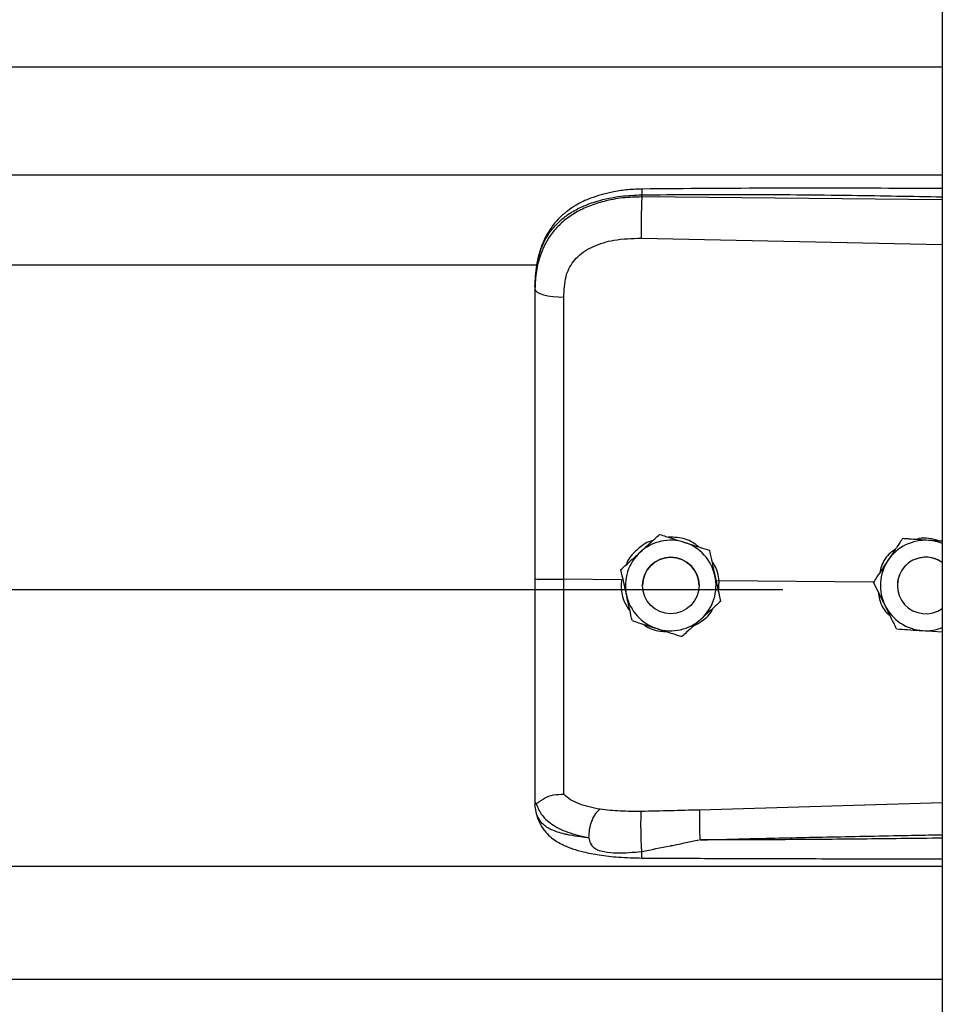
# Model space of a CAD drawing. Header units: inches. Extents: x 170 to 284, y 215 to 248.
# Tile 703 of 1056: x 231.021 to 231.196, y 220.502 to 220.688. Entities that reach past the tile are written whole.
import ezdxf

# ---------------------------------------------------------------- set-up
doc = ezdxf.new("R2010")
doc.units = ezdxf.units.IN
doc.header["$LTSCALE"] = 0.25
doc.header["$MEASUREMENT"] = 0
doc.layers.add('RH FRONT OF HOOD', color=7, linetype='Continuous')

msp = doc.modelspace()

# ---------------------------------------------------------------- linework, layer by layer
at = {"layer": 'RH FRONT OF HOOD'}
for p, q in [((231.1959333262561, 224.3332527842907), (231.195933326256, 220.1328032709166)), ((227.163613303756, 220.6792053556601), (231.195933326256, 220.6792053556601)), ((227.163613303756, 220.6588173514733), (231.195933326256, 220.6588173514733)), ((231.1390860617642, 220.6546056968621), (231.1390860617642, 220.6550170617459)), ((231.195933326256, 220.6540689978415), (231.1390860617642, 220.6546056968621)), ((231.1389900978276, 220.6468168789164), (231.195933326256, 220.6456073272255)), ((227.2401614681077, 220.6417417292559), (231.119382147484, 220.6417417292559)), ((231.118890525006, 220.6376824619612), (231.118890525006, 220.63719414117)), ((231.142461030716, 220.5907505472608), (231.142461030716, 220.5907488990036)), ((231.1884045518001, 220.5899541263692), (231.1884045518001, 220.5899557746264)), ((231.1894534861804, 220.5898879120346), (231.1884045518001, 220.5899557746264)), ((231.1518791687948, 220.5877498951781), (231.1518791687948, 220.587748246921)), ((231.1351533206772, 220.5840945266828), (231.1351533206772, 220.5840928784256)), ((231.1352617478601, 220.5821592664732), (231.1243481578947, 220.5822637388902)), ((231.1352617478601, 220.5821592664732), (231.1352639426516, 220.5821591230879)), ((231.1536994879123, 220.5819826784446), (231.1531514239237, 220.5819286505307)), ((231.1536023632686, 220.5798652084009), (231.1536994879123, 220.5819826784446)), ((231.1536994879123, 220.5819826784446), (231.153701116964, 220.5819827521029)), ((231.1829331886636, 220.5817029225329), (231.153701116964, 220.5819827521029)), ((231.1829192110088, 220.5817312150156), (231.1829192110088, 220.5817328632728)), ((227.193781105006, 220.5803492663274), (231.165765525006, 220.5803492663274)), ((231.1392212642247, 220.5810919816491), (231.1392212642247, 220.5810911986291)), ((231.1499216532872, 220.5810911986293), (231.1499216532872, 220.5810919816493)), ((231.1874329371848, 220.5810919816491), (231.1874329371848, 220.5810911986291)), ((231.1539895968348, 220.5780932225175), (231.1539895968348, 220.5780915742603)), ((231.1922297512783, 220.5725495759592), (231.195933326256, 220.5723098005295)), ((231.118890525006, 220.5401410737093), (231.118890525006, 220.5396122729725)), ((231.1192302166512, 220.5376271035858), (231.118890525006, 220.5396122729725)), ((231.195933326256, 220.5399356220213), (231.1499976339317, 220.5386038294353)), ((227.163613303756, 220.5279637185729), (231.195933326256, 220.5279637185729)), ((227.163613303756, 220.5065847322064), (231.195933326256, 220.5065847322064))]:
    msp.add_line(p, q, dxfattribs=at)
at = {"layer": 'RH FRONT OF HOOD', "flags": 128}
msp.add_lwpolyline([(231.118890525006, 220.63719414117), (231.1189944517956, 220.6368983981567), (231.1193024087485, 220.6366135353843), (231.119803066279, 220.6363500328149), (231.1204780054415, 220.6361175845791), (231.121302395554, 220.6359247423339), (231.1222459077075, 220.6357786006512), (231.1232738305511, 220.6356845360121), (231.124348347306, 220.6356460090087)], dxfattribs=at)
at = {"layer": 'RH FRONT OF HOOD'}
msp.add_circle((231.1445714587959, 220.5810911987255), 0.005350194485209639, dxfattribs=at)
for centre, radius, start, end in [((231.1445714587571, 220.5810919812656), 0.008560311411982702, 72.32793711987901, 132.3279357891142), ((231.1445714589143, 220.5810919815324), 0.008560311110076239, 12.32793744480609, 72.32793758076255), ((231.192783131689, 220.5810919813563), 0.00856031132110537, 86.29353550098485, 146.2935346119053), ((231.1927831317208, 220.5810919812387), 0.008560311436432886, 68.40767565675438, 86.29353576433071), ((231.1445714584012, 220.5810919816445), 0.008560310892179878, 132.3279357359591, 192.3279369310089), ((231.144571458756, 220.5810919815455), 0.005350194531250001, 1.112061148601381e-06, 179.9999988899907), ((231.192783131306, 220.5810919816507), 0.008560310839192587, 146.2935348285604, 206.2935362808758), ((231.1927831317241, 220.5810919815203), 0.005350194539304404, 53.92810144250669, 179.9999986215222), ((231.1927831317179, 220.5810911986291), 0.005350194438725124, 53.92810057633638, 306.0718994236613), ((231.1445714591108, 220.5810919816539), 0.008560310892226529, 312.3279357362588, 12.32793693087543), ((231.1445714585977, 220.5810919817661), 0.008560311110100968, 192.3279374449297, 252.3279375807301), ((231.1927831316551, 220.5810919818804), 0.008560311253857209, 206.2935366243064, 266.2935360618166), ((231.1445714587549, 220.5810919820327), 0.008560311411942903, 252.3279371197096, 312.3279357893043), ((231.1927831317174, 220.5810919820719), 0.00856031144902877, 266.2935357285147, 291.5923243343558)]:
    msp.add_arc(centre, radius, start, end, dxfattribs=at)
for points, knots in [([(231.195933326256, 220.6561921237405), (231.1930341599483, 220.6562068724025), (231.1824062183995, 220.6562609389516), (231.1634627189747, 220.6562976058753), (231.1474194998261, 220.6561734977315), (231.1391046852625, 220.656109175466)], [0, 0, 0, 0, 0.1530455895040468, 0.5610439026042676, 1, 1, 1, 1]), ([(231.118890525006, 220.6376824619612), (231.118953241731, 220.6390389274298), (231.1190716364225, 220.6415996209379), (231.1200411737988, 220.6450905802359), (231.1213304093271, 220.6475025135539), (231.1226942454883, 220.6492052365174), (231.1237772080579, 220.6502486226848), (231.1248361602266, 220.6510771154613), (231.1258256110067, 220.6517370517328), (231.1270599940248, 220.6524321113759), (231.1286540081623, 220.6531578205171), (231.1313177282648, 220.6540658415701), (231.1348528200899, 220.6548257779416), (231.1377593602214, 220.6549571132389), (231.1390860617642, 220.6550170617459)], [0, 0, 0, 0, 0.1307156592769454, 0.2467609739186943, 0.3577928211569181, 0.4170971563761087, 0.4791482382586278, 0.5177152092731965, 0.5590896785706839, 0.6032945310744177, 0.6633484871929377, 0.7353692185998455, 0.8792082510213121, 1, 1, 1, 1]), ([(231.1390860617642, 220.6546056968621), (231.1378701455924, 220.6545724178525), (231.135438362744, 220.6545058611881), (231.1320975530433, 220.6538840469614), (231.1291397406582, 220.6529418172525), (231.1265971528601, 220.65172414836), (231.1243656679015, 220.6501787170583), (231.1224940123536, 220.6483375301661), (231.121013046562, 220.6462072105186), (231.1198374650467, 220.6436380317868), (231.1190446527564, 220.640586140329), (231.1189419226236, 220.638325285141), (231.118890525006, 220.63719414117)], [0, 0, 0, 0, 0.1111703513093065, 0.2223361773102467, 0.3162781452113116, 0.4102081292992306, 0.5024030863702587, 0.5945790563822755, 0.6845432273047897, 0.774504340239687, 0.8871807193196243, 1, 1, 1, 1]), ([(231.1391046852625, 220.656109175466), (231.1381060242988, 220.6560706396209), (231.1362142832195, 220.6559976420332), (231.1329052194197, 220.6554692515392), (231.1296777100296, 220.6545752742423), (231.126930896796, 220.6532710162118), (231.1249450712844, 220.6519483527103), (231.123303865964, 220.6505029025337), (231.1219887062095, 220.6489146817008), (231.1209135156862, 220.6471620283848), (231.1200562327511, 220.6452522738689), (231.1193113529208, 220.642733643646), (231.1190959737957, 220.6407959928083), (231.1189769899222, 220.6397255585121)], [0, 0, 0, 0, 0.09774743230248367, 0.1851607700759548, 0.3306121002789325, 0.4364670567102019, 0.508318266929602, 0.5850061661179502, 0.6719760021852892, 0.7307948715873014, 0.8036787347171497, 0.8915444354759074, 1, 1, 1, 1]), ([(231.1390860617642, 220.6546056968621), (231.1390643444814, 220.6540298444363), (231.1390192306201, 220.6528336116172), (231.1389782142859, 220.6506085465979), (231.1389649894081, 220.6484311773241), (231.1389819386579, 220.647341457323), (231.1389900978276, 220.6468168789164)], [0, 0, 0, 0, 0.2406941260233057, 0.4999999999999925, 0.7593058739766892, 1, 1, 1, 1]), ([(231.139104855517, 220.656093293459), (231.1391036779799, 220.6560973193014), (231.139099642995, 220.6561111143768), (231.1390944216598, 220.6559961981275), (231.1390878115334, 220.6557034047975), (231.1390867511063, 220.6552874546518), (231.1390860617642, 220.6550170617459)], [0, 0, 0, 0, 0.09787641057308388, 0.3353863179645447, 0.5679606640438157, 1, 1, 1, 1]), ([(231.1390860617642, 220.6550170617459), (231.1453919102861, 220.6550563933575), (231.1586309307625, 220.6551389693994), (231.1775805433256, 220.6549577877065), (231.1902210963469, 220.6547367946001), (231.195933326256, 220.6546369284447)], [0, 0, 0, 0, 0.3326703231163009, 0.6984356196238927, 1, 1, 1, 1]), ([(231.1247739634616, 220.6395793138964), (231.1247739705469, 220.639579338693), (231.1248765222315, 220.6399382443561), (231.1253717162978, 220.6413444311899), (231.1269077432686, 220.6435471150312), (231.1299747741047, 220.6454503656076), (231.1340909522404, 220.6466620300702), (231.1372437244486, 220.64676168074), (231.1389900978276, 220.6468168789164)], [0, 0, 0, 0, 4.497367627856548e-06, 0.06509473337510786, 0.261670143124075, 0.475310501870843, 0.7093656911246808, 1, 1, 1, 1]), ([(231.124348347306, 220.6356460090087), (231.1244183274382, 220.6369706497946), (231.1244883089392, 220.6382953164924), (231.1247739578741, 220.6395792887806), (231.1247739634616, 220.6395793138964)], [0, 0, 0, 0, 0.9999804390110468, 0.9999999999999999, 0.9999999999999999, 0.9999999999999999, 0.9999999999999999]), ([(231.118890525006, 220.63719414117), (231.118890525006, 220.6335639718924), (231.118890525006, 220.6262930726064), (231.118890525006, 220.6152123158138), (231.118890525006, 220.6040297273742), (231.118890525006, 220.5930610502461), (231.118890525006, 220.5858132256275), (231.118890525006, 220.5823334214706)], [0, 0, 0, 0, 0.2027568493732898, 0.4061035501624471, 0.6088604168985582, 0.8122072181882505, 1, 1, 1, 1]), ([(231.1243481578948, 220.5822637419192), (231.1243481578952, 220.5822637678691), (231.1243482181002, 220.585650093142), (231.1243483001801, 220.5926968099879), (231.12434834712, 220.6033700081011), (231.1243483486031, 220.6142460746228), (231.1243483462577, 220.6250334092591), (231.1243483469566, 220.6321084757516), (231.124348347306, 220.6356460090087)], [0, 0, 0, 0, 1.439079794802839e-06, 0.1877923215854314, 0.3908439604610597, 0.59389561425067, 0.7969478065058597, 1, 1, 1, 1]), ([(231.1411817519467, 220.5895854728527), (231.1410465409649, 220.5895553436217), (231.1398947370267, 220.5892986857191), (231.1381374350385, 220.5878399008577), (231.136518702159, 220.5862302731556), (231.1361908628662, 220.5851219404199), (231.1361575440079, 220.5850092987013)], [0, 0, 0, 0, 0.0593147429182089, 0.5052766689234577, 0.9497204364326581, 1, 1, 1, 1]), ([(231.1388071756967, 220.5874227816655), (231.1397477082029, 220.5882794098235), (231.1410021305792, 220.5894219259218), (231.1421690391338, 220.5904846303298), (231.142461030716, 220.5907505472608)], [0, 0, 0, 0, 0.7497733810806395, 1, 1, 1, 1]), ([(231.1388071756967, 220.5874206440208), (231.1397477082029, 220.5882773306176), (231.1410021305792, 220.5894199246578), (231.1421690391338, 220.5904829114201), (231.142461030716, 220.5907488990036)], [0, 0, 0, 0, 0.7497733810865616, 1, 1, 1, 1]), ([(231.142461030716, 220.5907505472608), (231.1428587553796, 220.5906238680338), (231.1443635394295, 220.5901445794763), (231.1459805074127, 220.5896294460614), (231.1471700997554, 220.5892504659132)], [0, 0, 0, 0, 0.2643068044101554, 0.9999999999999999, 0.9999999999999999, 0.9999999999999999, 0.9999999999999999]), ([(231.142461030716, 220.5907488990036), (231.1428587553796, 220.5906221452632), (231.1443635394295, 220.5901425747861), (231.1459805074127, 220.5896273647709), (231.1471700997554, 220.5892483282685)], [0, 0, 0, 0, 0.2643068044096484, 1, 1, 1, 1]), ([(231.1498315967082, 220.5884023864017), (231.1494748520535, 220.5886924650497), (231.1483112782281, 220.5896385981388), (231.1462597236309, 220.5902060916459), (231.1446901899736, 220.5902098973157), (231.1441542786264, 220.5902111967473)], [0, 0, 0, 0, 0.2255168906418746, 0.7355556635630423, 1, 1, 1, 1]), ([(231.1471700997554, 220.5892504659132), (231.1473564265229, 220.5891911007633), (231.1488137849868, 220.5887267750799), (231.1504118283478, 220.5882175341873), (231.1517362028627, 220.5877954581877), (231.1518791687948, 220.5877498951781)], [0, 0, 0, 0, 0.1156468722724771, 0.9045342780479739, 1, 1, 1, 1]), ([(231.1471700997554, 220.5892483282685), (231.1473564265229, 220.5891889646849), (231.1488137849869, 220.5887246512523), (231.1504118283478, 220.5882156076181), (231.1517362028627, 220.587793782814), (231.1518791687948, 220.587748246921)], [0, 0, 0, 0, 0.1156468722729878, 0.9045342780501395, 1, 1, 1, 1]), ([(231.1884045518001, 220.5899557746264), (231.1880247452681, 220.5893864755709), (231.1872561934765, 220.5882344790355), (231.1863200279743, 220.5868311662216), (231.1857840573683, 220.5860277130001), (231.1856618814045, 220.5858445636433)], [0, 0, 0, 0, 0.4299704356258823, 0.8700602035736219, 1, 1, 1, 1]), ([(231.1884045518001, 220.5899541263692), (231.1880247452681, 220.5893847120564), (231.1872561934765, 220.5882324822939), (231.1863200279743, 220.5868290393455), (231.1857840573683, 220.5860255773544), (231.1856618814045, 220.5858424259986)], [0, 0, 0, 0, 0.4299704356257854, 0.8700602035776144, 1, 1, 1, 1]), ([(231.1933365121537, 220.5896343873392), (231.192066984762, 220.5897166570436), (231.1903737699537, 220.5898263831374), (231.1887986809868, 220.5899285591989), (231.1884045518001, 220.5899541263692)], [0, 0, 0, 0, 0.7497733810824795, 0.9999999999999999, 0.9999999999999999, 0.9999999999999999, 0.9999999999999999]), ([(231.1954080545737, 220.5895022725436), (231.1947471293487, 220.5897023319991), (231.1934767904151, 220.5900868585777), (231.1919135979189, 220.5901117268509), (231.1911336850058, 220.5898496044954), (231.1909578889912, 220.5897905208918)], [0, 0, 0, 0, 0.4565421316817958, 0.8775020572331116, 0.9999999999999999, 0.9999999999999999, 0.9999999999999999, 0.9999999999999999]), ([(231.195933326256, 220.5894662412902), (231.1952903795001, 220.5895078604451), (231.1944315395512, 220.5895634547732), (231.1935564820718, 220.5896201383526), (231.1933365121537, 220.5896343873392)], [0, 0, 0, 0, 0.7486223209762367, 0.9999999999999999, 0.9999999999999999, 0.9999999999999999, 0.9999999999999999]), ([(231.1351533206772, 220.5840945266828), (231.1356593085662, 220.5845554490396), (231.1366831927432, 220.5854881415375), (231.1379303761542, 220.5866241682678), (231.1386444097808, 220.5872745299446), (231.1388071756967, 220.5874227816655)], [0, 0, 0, 0, 0.4299704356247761, 0.8700602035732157, 1, 1, 1, 1]), ([(231.1351533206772, 220.5840928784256), (231.1356593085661, 220.5845536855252), (231.1366831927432, 220.585486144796), (231.1379303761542, 220.5866220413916), (231.1386444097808, 220.5872723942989), (231.1388071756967, 220.5874206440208)], [0, 0, 0, 0, 0.429970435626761, 0.8700602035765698, 0.9999999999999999, 0.9999999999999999, 0.9999999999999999, 0.9999999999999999]), ([(231.1518791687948, 220.5877498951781), (231.1520252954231, 220.5870813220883), (231.1523209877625, 220.585728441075), (231.1526811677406, 220.584080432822), (231.1528873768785, 220.5831368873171), (231.1529343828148, 220.5829218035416)], [0, 0, 0, 0, 0.4299704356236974, 0.8700602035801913, 1, 1, 1, 1]), ([(231.1518791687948, 220.587748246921), (231.1520252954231, 220.5870795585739), (231.1523209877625, 220.5857264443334), (231.1526811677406, 220.5840783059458), (231.1528873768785, 220.5831347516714), (231.1529343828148, 220.5829196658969)], [0, 0, 0, 0, 0.4299704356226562, 0.8700602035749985, 0.9999999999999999, 0.9999999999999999, 0.9999999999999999, 0.9999999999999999]), ([(231.1870625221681, 220.5879441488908), (231.1867429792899, 220.5877261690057), (231.1855895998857, 220.5869393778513), (231.1844962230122, 220.5853387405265), (231.1841983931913, 220.5839340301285), (231.1841102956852, 220.5835185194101)], [0, 0, 0, 0, 0.2125142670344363, 0.7670631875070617, 1, 1, 1, 1]), ([(231.153701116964, 220.5819827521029), (231.1537011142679, 220.5819827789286), (231.1536030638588, 220.5829583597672), (231.1533430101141, 220.5843505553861), (231.1525385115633, 220.5854399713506), (231.1523190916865, 220.5857370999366)], [0, 0, 0, 0, 1.999769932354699e-05, 0.7272642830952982, 1, 1, 1, 1]), ([(231.1856618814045, 220.5858445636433), (231.1849558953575, 220.5847862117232), (231.1840142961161, 220.583374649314), (231.1831383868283, 220.5820614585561), (231.1829192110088, 220.5817328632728)], [0, 0, 0, 0, 0.7497733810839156, 1, 1, 1, 1]), ([(231.1856618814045, 220.5858424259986), (231.1849558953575, 220.5847841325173), (231.184014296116, 220.58337264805), (231.1831383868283, 220.5820597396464), (231.1829192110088, 220.5817312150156)], [0, 0, 0, 0, 0.749773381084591, 1, 1, 1, 1]), ([(231.1362085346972, 220.5792642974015), (231.1359369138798, 220.5805071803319), (231.1355746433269, 220.5821648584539), (231.1352376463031, 220.5837069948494), (231.1351533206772, 220.5840928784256)], [0, 0, 0, 0, 0.7497733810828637, 1, 1, 1, 1]), ([(231.118890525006, 220.5823334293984), (231.118890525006, 220.5792961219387), (231.118890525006, 220.5731206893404), (231.118890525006, 220.5643337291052), (231.118890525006, 220.5561671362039), (231.118890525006, 220.5495870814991), (231.118890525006, 220.5442023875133), (231.118890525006, 220.5415018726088), (231.118890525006, 220.5401410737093)], [0, 0, 0, 0, 0.1870908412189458, 0.3803918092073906, 0.5558755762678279, 0.7364481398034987, 0.8671952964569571, 1, 1, 1, 1]), ([(231.1243483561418, 220.5415731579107), (231.1243483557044, 220.5418358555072), (231.1243483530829, 220.5434103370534), (231.1243483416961, 220.5468417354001), (231.1243482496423, 220.552443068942), (231.1243479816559, 220.5588828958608), (231.1243476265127, 220.5661089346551), (231.1243473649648, 220.5739837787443), (231.1243474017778, 220.5795117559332), (231.1243474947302, 220.5822637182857), (231.1243474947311, 220.5822637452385)], [0, 0, 0, 0, 0.03155846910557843, 0.1891461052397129, 0.3467338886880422, 0.5043277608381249, 0.6619226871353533, 0.8309600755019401, 0.9999983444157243, 1, 1, 1, 1]), ([(231.1352639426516, 220.5821591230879), (231.1352301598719, 220.581705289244), (231.1351234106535, 220.5802712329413), (231.1355400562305, 220.5781087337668), (231.1364915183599, 220.5767523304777), (231.1368779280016, 220.5762014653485)], [0, 0, 0, 0, 0.2156616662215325, 0.6814629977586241, 1, 1, 1, 1]), ([(231.1529343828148, 220.5829218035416), (231.1532060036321, 220.5816789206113), (231.1535682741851, 220.5800212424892), (231.1539052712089, 220.5784791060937), (231.1539895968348, 220.5780932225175)], [0, 0, 0, 0, 0.7497733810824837, 1, 1, 1, 1]), ([(231.1529343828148, 220.5829196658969), (231.1532060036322, 220.5816768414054), (231.1535682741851, 220.5800192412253), (231.1539052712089, 220.578477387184), (231.1539895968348, 220.5780915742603)], [0, 0, 0, 0, 0.7497733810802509, 1, 1, 1, 1]), ([(231.1851085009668, 220.5773000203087), (231.185021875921, 220.5774753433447), (231.1843443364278, 220.5788466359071), (231.1836013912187, 220.5803503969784), (231.1829856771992, 220.5815966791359), (231.1829192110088, 220.5817312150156)], [0, 0, 0, 0, 0.1156468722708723, 0.9045342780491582, 1, 1, 1, 1]), ([(231.1838551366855, 220.579836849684), (231.1839036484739, 220.5793749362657), (231.1840502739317, 220.5779788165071), (231.1848959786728, 220.5763822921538), (231.185830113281, 220.5755738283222), (231.1860595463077, 220.5753752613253)], [0, 0, 0, 0, 0.2716700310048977, 0.821114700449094, 1, 1, 1, 1]), ([(231.1372637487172, 220.574436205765), (231.1371176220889, 220.5751047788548), (231.1368219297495, 220.5764576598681), (231.1364617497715, 220.5781056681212), (231.1362555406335, 220.5790492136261), (231.1362085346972, 220.5792642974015)], [0, 0, 0, 0, 0.4299704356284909, 0.8700602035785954, 1, 1, 1, 1]), ([(231.1539895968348, 220.5780915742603), (231.1534836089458, 220.5776306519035), (231.1524597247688, 220.5766979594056), (231.1512125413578, 220.5755619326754), (231.1504985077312, 220.5749115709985), (231.1503357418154, 220.5747633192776)], [0, 0, 0, 0, 0.4299704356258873, 0.8700602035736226, 1, 1, 1, 1]), ([(231.1489787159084, 220.5735273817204), (231.1494874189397, 220.5737894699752), (231.150893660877, 220.5745139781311), (231.1521341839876, 220.575745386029), (231.1525134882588, 220.5767251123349), (231.1525265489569, 220.5767588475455)], [0, 0, 0, 0, 0.3536960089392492, 0.9777456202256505, 1, 1, 1, 1]), ([(231.1872977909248, 220.5728693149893), (231.1871128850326, 220.5732435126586), (231.1864132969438, 220.5746592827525), (231.1856615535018, 220.5761807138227), (231.1851085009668, 220.5773000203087)], [0, 0, 0, 0, 0.2643068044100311, 1, 1, 1, 1]), ([(231.1372637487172, 220.574436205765), (231.1376614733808, 220.5743094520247), (231.1391662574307, 220.5738298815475), (231.1407832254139, 220.5733146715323), (231.1419728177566, 220.5729356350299)], [0, 0, 0, 0, 0.2643068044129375, 1, 1, 1, 1]), ([(231.1503357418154, 220.5747633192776), (231.149395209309, 220.5739066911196), (231.1481407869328, 220.5727641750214), (231.1469738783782, 220.5717014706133), (231.146681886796, 220.5714355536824)], [0, 0, 0, 0, 0.7497733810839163, 1, 1, 1, 1]), ([(231.1394223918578, 220.5737483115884), (231.1395017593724, 220.5736816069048), (231.1403748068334, 220.5729478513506), (231.1419449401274, 220.5724687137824), (231.1433794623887, 220.5723842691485), (231.1437770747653, 220.5723608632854)], [0, 0, 0, 0, 0.06740964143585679, 0.7415101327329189, 1, 1, 1, 1]), ([(231.1419728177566, 220.5729356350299), (231.1421591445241, 220.5728762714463), (231.143616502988, 220.5724119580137), (231.145214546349, 220.5719029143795), (231.1465389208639, 220.5714810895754), (231.146681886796, 220.5714355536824)], [0, 0, 0, 0, 0.1156468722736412, 0.9045342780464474, 1, 1, 1, 1]), ([(231.1872977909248, 220.5728693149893), (231.187980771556, 220.5728250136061), (231.1893628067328, 220.5727353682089), (231.1910462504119, 220.5726262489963), (231.192010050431, 220.5725638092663), (231.1922297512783, 220.5725495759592)], [0, 0, 0, 0, 0.4299704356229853, 0.8700602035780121, 0.9999999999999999, 0.9999999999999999, 0.9999999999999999, 0.9999999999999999]), ([(231.1190875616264, 220.5398907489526), (231.1191366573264, 220.5398822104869), (231.1192374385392, 220.5398646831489), (231.1195291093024, 220.5400509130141), (231.1199945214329, 220.5403817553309), (231.1208707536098, 220.5409618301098), (231.1223499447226, 220.5415799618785), (231.1236907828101, 220.5415760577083), (231.124348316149, 220.541574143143)], [0, 0, 0, 0, 0.1136768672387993, 0.2333502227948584, 0.3620694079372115, 0.5019163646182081, 0.7557448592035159, 1, 1, 1, 1]), ([(231.1311825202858, 220.5387491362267), (231.1298089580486, 220.5390369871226), (231.1277245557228, 220.5394738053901), (231.1255487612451, 220.5405145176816), (231.1247497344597, 220.5412198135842), (231.1243483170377, 220.5415741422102)], [0, 0, 0, 0, 0.4901989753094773, 0.7438846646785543, 0.9999999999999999, 0.9999999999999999, 0.9999999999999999, 0.9999999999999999]), ([(231.118890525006, 220.5401410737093), (231.1188905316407, 220.5401398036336), (231.118890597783, 220.5401271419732), (231.1188977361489, 220.540023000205), (231.1189961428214, 220.5399446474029), (231.1190838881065, 220.5398747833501)], [0, 0, 0, 0, 0.01193493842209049, 0.1189819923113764, 1, 1, 1, 1]), ([(231.1190833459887, 220.5398905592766), (231.1193589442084, 220.5391685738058), (231.1199250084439, 220.5376856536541), (231.121977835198, 220.5358523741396), (231.1249660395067, 220.5342943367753), (231.1276931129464, 220.533671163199), (231.1290929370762, 220.5333512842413)], [0, 0, 0, 0, 0.2305257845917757, 0.4734878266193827, 0.7297379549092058, 0.9999999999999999, 0.9999999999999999, 0.9999999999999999, 0.9999999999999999]), ([(231.1290918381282, 220.5333495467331), (231.1285455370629, 220.5334066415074), (231.1272405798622, 220.5335430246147), (231.1258418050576, 220.5337711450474), (231.1248868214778, 220.5339650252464), (231.1236534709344, 220.5342428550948), (231.1219671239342, 220.5348090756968), (231.1201473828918, 220.5359345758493), (231.1195418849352, 220.5370519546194), (231.1192302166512, 220.5376271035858)], [0, 0, 0, 0, 0.1091879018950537, 0.2608187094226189, 0.3077983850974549, 0.3355235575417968, 0.5627886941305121, 0.7749539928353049, 1, 1, 1, 1]), ([(231.1192471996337, 220.5375810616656), (231.1194361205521, 220.5369941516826), (231.1197908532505, 220.5358921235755), (231.1208039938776, 220.534473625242), (231.1219330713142, 220.5333976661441), (231.123080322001, 220.5326008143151), (231.1241275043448, 220.5320443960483), (231.1250704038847, 220.5316322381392), (231.1263158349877, 220.5311658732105), (231.1282607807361, 220.5306053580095), (231.1311398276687, 220.5300438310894), (231.13487347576, 220.5296215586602), (231.1376548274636, 220.5295541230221), (231.1391430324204, 220.5295180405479)], [0, 0, 0, 0, 0.09843102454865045, 0.1848217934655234, 0.2573083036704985, 0.3158871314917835, 0.3722739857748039, 0.412140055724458, 0.4615923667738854, 0.5575876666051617, 0.6828759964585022, 0.8303179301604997, 1, 1, 1, 1]), ([(231.1290929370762, 220.5333512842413), (231.1291179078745, 220.5338815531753), (231.1291697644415, 220.5349827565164), (231.1296456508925, 220.5366446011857), (231.1303497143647, 220.5380308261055), (231.130911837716, 220.5385156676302), (231.1311825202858, 220.5387491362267)], [0, 0, 0, 0, 0.2407679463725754, 0.5000000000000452, 0.7592320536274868, 1, 1, 1, 1]), ([(231.1390119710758, 220.5383417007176), (231.1376599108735, 220.5383344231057), (231.134957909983, 220.5383198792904), (231.1324512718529, 220.5386043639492), (231.1311989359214, 220.5387464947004)], [0, 0, 0, 0, 0.5003922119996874, 1, 1, 1, 1]), ([(231.1390973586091, 220.53077121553), (231.139081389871, 220.5310117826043), (231.13904770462, 220.5315192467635), (231.1390028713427, 220.5325293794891), (231.1389658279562, 220.5337168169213), (231.138943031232, 220.5349887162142), (231.138937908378, 220.5361921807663), (231.138950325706, 220.537188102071), (231.1389754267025, 220.5379274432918), (231.1390002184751, 220.5382084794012), (231.1390119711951, 220.5383417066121)], [0, 0, 0, 0, 0.1098512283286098, 0.2317256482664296, 0.3631776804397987, 0.5000000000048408, 0.6368223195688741, 0.7682743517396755, 0.890148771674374, 0.9999999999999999, 0.9999999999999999, 0.9999999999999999, 0.9999999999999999]), ([(231.1499976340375, 220.5386038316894), (231.1481664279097, 220.5385558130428), (231.1445038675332, 220.5384597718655), (231.1408426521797, 220.5383810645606), (231.1390119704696, 220.5383417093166)], [0, 0, 0, 0, 0.499979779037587, 1, 1, 1, 1]), ([(231.1499974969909, 220.5386038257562), (231.1499900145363, 220.5383649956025), (231.1499785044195, 220.5379976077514), (231.1499797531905, 220.5371357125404), (231.1499871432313, 220.5363609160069), (231.1500015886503, 220.5355004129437), (231.1500273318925, 220.5343409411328), (231.1500550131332, 220.5334975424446), (231.1500730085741, 220.5329492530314)], [0, 0, 0, 0, 0.2394508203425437, 0.3683426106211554, 0.4999696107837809, 0.6316010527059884, 0.7605056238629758, 0.9999999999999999, 0.9999999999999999, 0.9999999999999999, 0.9999999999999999]), ([(231.1290920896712, 220.5333463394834), (231.1291666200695, 220.5329760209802), (231.1292705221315, 220.532459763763), (231.1296422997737, 220.5318623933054), (231.1300629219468, 220.5314294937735), (231.1308666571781, 220.5309849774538), (231.132343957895, 220.5306234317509), (231.1351048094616, 220.5303832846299), (231.1375015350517, 220.5306161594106), (231.1390973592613, 220.5307712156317)], [0, 0, 0, 0, 0.1001269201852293, 0.1395859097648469, 0.189713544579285, 0.2582342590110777, 0.3697357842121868, 0.5803479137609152, 1, 1, 1, 1]), ([(231.1500732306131, 220.5329468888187), (231.1539732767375, 220.5330461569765), (231.1622433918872, 220.5332566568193), (231.1753553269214, 220.5335388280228), (231.1863032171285, 220.5337513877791), (231.1933193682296, 220.5338794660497), (231.1954943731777, 220.5339174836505), (231.195933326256, 220.5339251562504)], [0, 0, 0, 0, 0.2551597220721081, 0.541070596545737, 0.8577348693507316, 0.9712884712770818, 1, 1, 1, 1]), ([(231.195933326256, 220.5332801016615), (231.1933356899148, 220.533248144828), (231.1882696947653, 220.5331858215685), (231.1807055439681, 220.533104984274), (231.1730533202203, 220.5330357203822), (231.16529531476, 220.5329841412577), (231.1575727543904, 220.5329510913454), (231.1525358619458, 220.5329482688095), (231.150073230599, 220.5329468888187)], [0, 0, 0, 0, 0.1699411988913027, 0.3314248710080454, 0.4948424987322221, 0.6705311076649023, 0.8389164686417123, 1, 1, 1, 1]), ([(231.1390973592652, 220.5307712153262), (231.1408767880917, 220.5311181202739), (231.1426643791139, 220.5314666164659), (231.1444823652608, 220.5318339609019), (231.1445533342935, 220.5318483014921), (231.1447884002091, 220.5318957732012), (231.1456566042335, 220.5320722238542), (231.1472969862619, 220.5323873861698), (231.1488296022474, 220.5327507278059), (231.1497286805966, 220.5329106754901), (231.1498057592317, 220.5329243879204)], [0, 0, 0, 0, 0.5022751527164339, 0.5045790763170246, 0.5086566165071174, 0.5221306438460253, 0.5703313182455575, 0.7514263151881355, 0.9786895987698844, 1, 1, 1, 1]), ([(231.1391431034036, 220.5295399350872), (231.1391424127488, 220.5295330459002), (231.1391358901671, 220.529467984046), (231.13912498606, 220.529657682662), (231.1391108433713, 220.5299845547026), (231.1391021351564, 220.5304171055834), (231.1390982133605, 220.5307078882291), (231.1390973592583, 220.5307712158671)], [0, 0, 0, 0, 0.03436729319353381, 0.3245665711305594, 0.6210149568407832, 0.9174633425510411, 1, 1, 1, 1]), ([(231.1391430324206, 220.5295180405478), (231.1433382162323, 220.5294964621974), (231.152313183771, 220.5294502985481), (231.1666555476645, 220.5294087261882), (231.1813905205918, 220.5293845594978), (231.1913453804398, 220.5293810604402), (231.195933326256, 220.5293794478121)], [0, 0, 0, 0, 0.221632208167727, 0.4741489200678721, 0.7576483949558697, 1, 1, 1, 1])]:
    msp.add_open_spline(points, degree=3, knots=knots, dxfattribs=at)
msp.add_open_spline([(231.1188905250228, 220.5823334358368), (231.1189716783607, 220.5823244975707), (231.1191339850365, 220.5823066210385), (231.1203867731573, 220.5822838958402), (231.122184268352, 220.582267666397), (231.1236264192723, 220.5822650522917), (231.1243474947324, 220.582263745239)], degree=3, dxfattribs=at)

doc.saveas('drawing.dxf')
